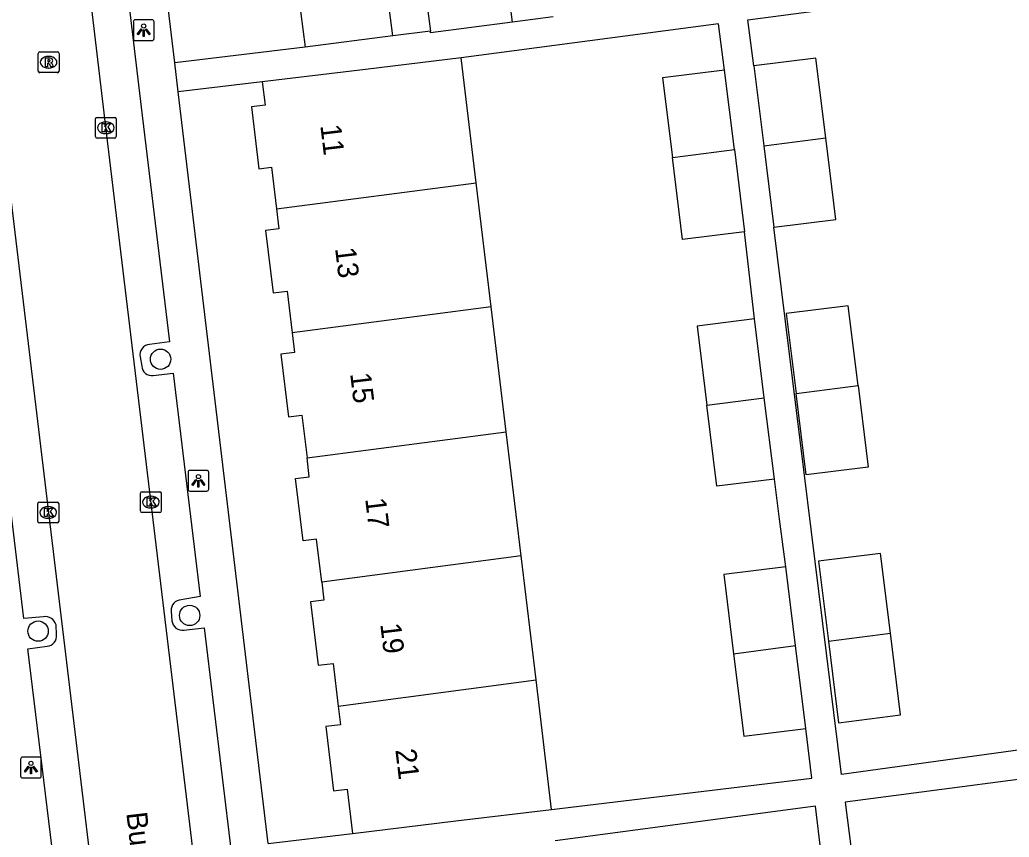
# Model space of a CAD drawing. Extents: x 162074 to 163034, y 381824 to 382557.
# Drawn here: x 162346.91 to 162394.48, y 382383.39 to 382422.66 of the extents above; entities that cross this region are included whole.
import ezdxf

# ---------------------------------------------------------------- set-up
doc = ezdxf.new("R2010")
doc.units = 0
for name, color, linetype in [('IMGEO_Boom', 7, 'Continuous'), ('IMGEO_Kolk', 7, 'Continuous'), ('IMGEO_Lichtpunt', 7, 'Continuous'), ('IMGEO_Openbare_ruimte_label', 7, 'Continuous'), ('IMGEO_Pand', 7, 'Continuous'), ('IMGEO_Pand_nummerreeks', 7, 'Continuous'), ('IMGEO_Rijbaan_lokaal_open', 7, 'Continuous'), ('IMGEO_Rioolput', 7, 'Continuous'), ('IMGEO_Voetpad_open', 7, 'Continuous')]:
    doc.layers.add(name, color=color, linetype=linetype)

msp = doc.modelspace()

# ---------------------------------------------------------------- linework, layer by layer
at = {"layer": 'IMGEO_Boom'}
for centre in [(162353.677, 382406.355), (162355.075, 382394.047), (162347.787, 382393.29)]:
    msp.add_circle(centre, 0.489, dxfattribs=at)
at = {"layer": 'IMGEO_Kolk'}
for p, q in [((162350.545, 382417.047), (162350.545, 382417.899)), ((162350.62, 382417.973), (162351.472, 382417.973)), ((162351.546, 382417.899), (162351.546, 382417.047)), ((162351.033, 382417.753), (162351.058, 382417.753)), ((162351.472, 382416.973), (162350.62, 382416.973)), ((162351.056, 382417.193), (162351.031, 382417.193)), ((162352.712, 382399.063), (162352.712, 382399.915)), ((162352.787, 382399.989), (162353.639, 382399.989)), ((162353.713, 382399.915), (162353.713, 382399.063)), ((162347.776, 382398.565), (162347.776, 382399.417)), ((162347.851, 382399.491), (162348.703, 382399.491)), ((162348.777, 382399.417), (162348.777, 382398.565)), ((162353.2, 382399.769), (162353.225, 382399.769)), ((162348.264, 382399.271), (162348.289, 382399.271)), ((162353.639, 382398.989), (162352.787, 382398.989)), ((162353.223, 382399.209), (162353.198, 382399.209)), ((162348.703, 382398.491), (162347.851, 382398.491)), ((162348.287, 382398.711), (162348.262, 382398.711))]:
    msp.add_line(p, q, dxfattribs=at)
for points in [[(162350.545, 382417.047), (162350.545, 382417.899)], [(162350.62, 382417.973), (162351.472, 382417.973)], [(162351.546, 382417.899), (162351.546, 382417.047)], [(162350.866, 382417.673), (162350.989, 382417.673), (162350.989, 382417.522), (162351.119, 382417.673), (162351.283, 382417.673), (162351.137, 382417.522), (162351.29, 382417.273), (162351.138, 382417.273), (162351.053, 382417.437), (162350.989, 382417.37), (162350.989, 382417.273), (162350.866, 382417.273), (162350.866, 382417.673)], [(162351.472, 382416.973), (162350.62, 382416.973)], [(162352.712, 382399.063), (162352.712, 382399.915)], [(162352.787, 382399.989), (162353.639, 382399.989)], [(162353.713, 382399.915), (162353.713, 382399.063)], [(162347.776, 382398.565), (162347.776, 382399.417)], [(162347.851, 382399.491), (162348.703, 382399.491)], [(162348.777, 382399.417), (162348.777, 382398.565)], [(162353.033, 382399.689), (162353.156, 382399.689), (162353.156, 382399.538), (162353.286, 382399.689), (162353.45, 382399.689), (162353.304, 382399.538), (162353.457, 382399.289), (162353.305, 382399.289), (162353.22, 382399.453), (162353.156, 382399.386), (162353.156, 382399.289), (162353.033, 382399.289), (162353.033, 382399.689)], [(162348.097, 382399.191), (162348.22, 382399.191), (162348.22, 382399.04), (162348.35, 382399.191), (162348.514, 382399.191), (162348.368, 382399.04), (162348.521, 382398.791), (162348.369, 382398.791), (162348.284, 382398.955), (162348.22, 382398.888), (162348.22, 382398.791), (162348.097, 382398.791), (162348.097, 382399.191)], [(162353.639, 382398.989), (162352.787, 382398.989)], [(162348.703, 382398.491), (162347.851, 382398.491)]]:
    msp.add_lwpolyline(points, dxfattribs=at)
for centre, start, end in [((162350.622, 382417.897), 91.552, 178.448), ((162350.622, 382417.897), 91.552, 178.448), ((162351.47, 382417.897), 1.552, 88.448), ((162351.47, 382417.897), 1.552, 88.448), ((162350.622, 382417.049), 181.552, 268.448), ((162350.622, 382417.049), 181.552, 268.448), ((162351.47, 382417.049), 271.552, 358.448), ((162351.47, 382417.049), 271.552, 358.448), ((162352.789, 382399.913), 91.552, 178.448), ((162352.789, 382399.913), 91.552, 178.448), ((162353.637, 382399.913), 1.552, 88.448), ((162353.637, 382399.913), 1.552, 88.448), ((162347.853, 382399.415), 91.552, 178.448), ((162347.853, 382399.415), 91.552, 178.448), ((162348.701, 382399.415), 1.552, 88.448), ((162348.701, 382399.415), 1.552, 88.448), ((162352.789, 382399.065), 181.552, 268.448), ((162352.789, 382399.065), 181.552, 268.448), ((162353.637, 382399.065), 271.552, 358.448), ((162353.637, 382399.065), 271.552, 358.448), ((162347.853, 382398.567), 181.552, 268.448), ((162347.853, 382398.567), 181.552, 268.448), ((162348.701, 382398.567), 271.552, 358.448), ((162348.701, 382398.567), 271.552, 358.448)]:
    msp.add_arc(centre, 0.0765, start, end, dxfattribs=at)
for centre, major_axis, ratio, start_param, end_param in [((162351.032, 382417.473), (-0.387, 0.002), 0.722429, 4.712389, 7.853982), ((162351.057, 382417.473), (-0.39, 0.002), 0.717154, 1.570796, 4.712389), ((162353.199, 382399.489), (-0.387, 0.002), 0.722429, 4.712389, 7.853982), ((162353.224, 382399.489), (-0.39, 0.002), 0.717154, 1.570796, 4.712389), ((162348.263, 382398.991), (-0.387, 0.002), 0.722429, 4.712389, 7.853982), ((162348.288, 382398.991), (-0.39, 0.002), 0.717154, 1.570796, 4.712389)]:
    msp.add_ellipse(centre, major_axis=major_axis, ratio=ratio, start_param=start_param, end_param=end_param, dxfattribs=at)
at = {"layer": 'IMGEO_Lichtpunt'}
for p, q in [((162353.269, 382422.66), (162352.461, 382422.66)), ((162353.269, 382422.66), (162352.461, 382422.66)), ((162352.367, 382422.565), (162352.367, 382421.758)), ((162352.367, 382422.565), (162352.367, 382421.758)), ((162353.363, 382421.758), (162353.363, 382422.565)), ((162353.363, 382421.758), (162353.363, 382422.565)), ((162352.461, 382421.664), (162353.269, 382421.664)), ((162352.461, 382421.664), (162353.269, 382421.664)), ((162354.999, 382400.918), (162354.999, 382400.111)), ((162354.999, 382400.918), (162354.999, 382400.111)), ((162355.901, 382401.013), (162355.093, 382401.013)), ((162355.901, 382401.013), (162355.093, 382401.013)), ((162355.995, 382400.111), (162355.995, 382400.918)), ((162355.995, 382400.111), (162355.995, 382400.918)), ((162355.093, 382400.017), (162355.901, 382400.017)), ((162355.093, 382400.017), (162355.901, 382400.017)), ((162346.943, 382387.141), (162346.943, 382386.334)), ((162346.943, 382387.141), (162346.943, 382386.334)), ((162347.845, 382387.236), (162347.037, 382387.236)), ((162347.845, 382387.236), (162347.037, 382387.236)), ((162347.939, 382386.334), (162347.939, 382387.141)), ((162347.939, 382386.334), (162347.939, 382387.141)), ((162347.037, 382386.24), (162347.845, 382386.24)), ((162347.037, 382386.24), (162347.845, 382386.24))]:
    msp.add_line(p, q, dxfattribs=at)
for points in [[(162352.741, 382422.229), (162352.78, 382422.201), (162352.592, 382421.939), (162352.554, 382421.966), (162352.741, 382422.229)], [(162352.843, 382422.181), (162352.89, 382422.181), (162352.89, 382421.859), (162352.843, 382421.859), (162352.843, 382422.181)], [(162352.953, 382422.201), (162352.991, 382422.228), (162353.178, 382421.966), (162353.139, 382421.938), (162352.953, 382422.201)], [(162355.373, 382400.582), (162355.412, 382400.554), (162355.224, 382400.292), (162355.186, 382400.319), (162355.373, 382400.582)], [(162355.475, 382400.534), (162355.522, 382400.534), (162355.522, 382400.212), (162355.475, 382400.212), (162355.475, 382400.534)], [(162355.585, 382400.554), (162355.623, 382400.581), (162355.81, 382400.319), (162355.771, 382400.291), (162355.585, 382400.554)], [(162347.317, 382386.805), (162347.356, 382386.777), (162347.168, 382386.515), (162347.13, 382386.542), (162347.317, 382386.805)], [(162347.419, 382386.757), (162347.466, 382386.757), (162347.466, 382386.435), (162347.419, 382386.435), (162347.419, 382386.757)], [(162347.529, 382386.777), (162347.567, 382386.804), (162347.754, 382386.542), (162347.715, 382386.514), (162347.529, 382386.777)]]:
    msp.add_lwpolyline(points, dxfattribs=at)
for centre in [(162352.866, 382422.363), (162355.498, 382400.716), (162347.442, 382386.939)]:
    msp.add_circle(centre, 0.0994, dxfattribs=at)
for centre, start, end in [((162352.461, 382422.565), 90, 180), ((162352.461, 382422.565), 90, 180), ((162353.269, 382422.565), 0, 90), ((162353.269, 382422.565), 0, 90), ((162352.461, 382421.758), 180, 270), ((162352.461, 382421.758), 180, 270), ((162353.269, 382421.758), 270, 0), ((162353.269, 382421.758), 270, 360), ((162355.093, 382400.918), 90, 180), ((162355.093, 382400.918), 90, 180), ((162355.901, 382400.918), 0, 90), ((162355.901, 382400.918), 0, 90), ((162355.093, 382400.111), 180, 270), ((162355.093, 382400.111), 180, 270), ((162355.901, 382400.111), 270, 0), ((162355.901, 382400.111), 270, 360), ((162347.037, 382387.141), 90, 180), ((162347.037, 382387.141), 90, 180), ((162347.845, 382387.141), 0, 90), ((162347.845, 382387.141), 0, 90), ((162347.037, 382386.334), 180, 270), ((162347.037, 382386.334), 180, 270), ((162347.845, 382386.334), 270, 0), ((162347.845, 382386.334), 270, 360)]:
    msp.add_arc(centre, 0.0946, start, end, dxfattribs=at)
at = {"layer": 'IMGEO_Pand'}
for points in [[(162370.594, 382422.547), (162370.255, 382425.17), (162366.319, 382424.655), (162366.651, 382422.117)], [(162364.846, 382421.889), (162364.504, 382424.503), (162360.286, 382423.951), (162360.628, 382421.338)], [(162370.594, 382422.547), (162366.662, 382422.033), (162366.651, 382422.117)], [(162364.846, 382421.889), (162360.628, 382421.338)], [(162368.133, 382420.828), (162363.531, 382420.274), (162358.566, 382419.676)], [(162368.856, 382414.821), (162368.133, 382420.828)], [(162385.661, 382416.994), (162385.186, 382420.824), (162382.202, 382420.455)], [(162380.799, 382420.239), (162377.815, 382419.87), (162378.289, 382416.04)], [(162381.271, 382416.426), (162380.799, 382420.239)], [(162382.202, 382420.455), (162382.678, 382416.609)], [(162358.566, 382419.676), (162358.699, 382418.565), (162358.049, 382418.487), (162358.407, 382415.506), (162359.014, 382415.579), (162359.255, 382413.58)], [(162382.678, 382416.609), (162385.661, 382416.994)], [(162383.163, 382412.694), (162386.147, 382413.064), (162385.661, 382416.994)], [(162378.289, 382416.04), (162381.271, 382416.426)], [(162381.271, 382416.426), (162381.76, 382412.479)], [(162382.678, 382416.609), (162383.163, 382412.694)], [(162381.76, 382412.479), (162378.776, 382412.109), (162378.289, 382416.04)], [(162359.255, 382413.58), (162368.856, 382414.821)], [(162369.573, 382408.863), (162368.856, 382414.821)], [(162359.255, 382413.58), (162359.37, 382412.623), (162358.726, 382412.545), (162359.087, 382409.546), (162359.768, 382409.629), (162360.009, 382407.627)], [(162369.573, 382408.863), (162360.009, 382407.627)], [(162370.294, 382402.873), (162369.573, 382408.863)], [(162387.218, 382405.092), (162386.743, 382408.923), (162383.759, 382408.554), (162384.235, 382404.707)], [(162382.237, 382408.291), (162379.476, 382407.949), (162379.947, 382404.144)], [(162382.706, 382404.507), (162382.237, 382408.291)], [(162360.009, 382407.627), (162360.124, 382406.675), (162359.462, 382406.595), (162359.824, 382403.589), (162360.47, 382403.667), (162360.718, 382401.612)], [(162384.235, 382404.707), (162387.218, 382405.092)], [(162387.218, 382405.092), (162387.704, 382401.163), (162384.72, 382400.793), (162384.235, 382404.707)], [(162379.947, 382404.144), (162382.706, 382404.507)], [(162383.19, 382400.598), (162380.429, 382400.256), (162379.947, 382404.144)], [(162383.19, 382400.598), (162382.706, 382404.507)], [(162360.718, 382401.612), (162370.294, 382402.873)], [(162371.012, 382396.909), (162370.294, 382402.873)], [(162361.425, 382395.644), (162361.177, 382397.706), (162360.532, 382397.628), (162360.171, 382400.625), (162360.827, 382400.704), (162360.718, 382401.612)], [(162388.774, 382393.193), (162388.299, 382397.023), (162385.315, 382396.654), (162385.791, 382392.808)], [(162371.012, 382396.909), (162361.425, 382395.644)], [(162371.73, 382390.948), (162371.012, 382396.909)], [(162383.743, 382396.381), (162380.758, 382396.011), (162381.23, 382392.204)], [(162384.211, 382392.597), (162383.743, 382396.381)], [(162361.425, 382395.644), (162361.529, 382394.777), (162360.891, 382394.7), (162361.257, 382391.659), (162361.969, 382391.744), (162362.217, 382389.69)], [(162385.791, 382392.808), (162388.774, 382393.193)], [(162385.791, 382392.808), (162386.276, 382388.893), (162389.26, 382389.263), (162388.774, 382393.193)], [(162381.23, 382392.204), (162384.211, 382392.597)], [(162381.23, 382392.204), (162381.719, 382388.251), (162384.704, 382388.62)], [(162384.704, 382388.62), (162384.211, 382392.597)], [(162362.217, 382389.69), (162371.73, 382390.948)], [(162372.479, 382384.726), (162371.73, 382390.948)], [(162362.217, 382389.69), (162362.325, 382388.79), (162361.616, 382388.704), (162361.987, 382385.622), (162362.653, 382385.702), (162362.909, 382383.574)], [(162362.909, 382383.574), (162367.874, 382384.172), (162372.479, 382384.726)]]:
    msp.add_lwpolyline(points, dxfattribs=at)
at = {"layer": 'IMGEO_Rijbaan_lokaal_open'}
for points in [[(162359.505, 382347.328), (162351.073, 382417.25), (162348.044, 382442.765)], [(162345.763, 382419.899), (162354.563, 382346.738)]]:
    msp.add_lwpolyline(points, dxfattribs=at)
at = {"layer": 'IMGEO_Rioolput'}
for p, q in [((162347.793, 382420.195), (162347.793, 382421.047)), ((162347.868, 382421.121), (162348.72, 382421.121)), ((162348.281, 382420.901), (162348.306, 382420.901)), ((162348.794, 382421.047), (162348.794, 382420.195)), ((162348.304, 382420.341), (162348.279, 382420.341)), ((162348.72, 382420.121), (162347.868, 382420.121))]:
    msp.add_line(p, q, dxfattribs=at)
for points in [[(162347.793, 382420.195), (162347.793, 382421.047)], [(162347.868, 382421.121), (162348.72, 382421.121)], [(162348.382, 382420.819), (162348.13, 382420.821), (162348.13, 382420.421)], [(162348.308, 382420.74), (162348.254, 382420.74), (162348.254, 382420.659)], [(162348.794, 382421.047), (162348.794, 382420.195)], [(162348.13, 382420.421), (162348.254, 382420.421), (162348.254, 382420.583), (162348.265, 382420.583)], [(162348.254, 382420.659), (162348.306, 382420.659)], [(162348.312, 382420.554), (162348.383, 382420.421), (162348.523, 382420.421), (162348.458, 382420.547)], [(162348.72, 382420.121), (162347.868, 382420.121)]]:
    msp.add_lwpolyline(points, dxfattribs=at)
for centre, radius, start, end in [((162347.87, 382421.045), 0.0765, 91.552, 178.448), ((162347.87, 382421.045), 0.0765, 91.552, 178.448), ((162348.314, 382420.644), 0.0964, 77.0061, 93.1865), ((162348.328, 382420.701), 0.0378, 276.6634, 79.6772), ((162348.381, 382420.709), 0.109, 350.3612, 89.416), ((162348.718, 382421.045), 0.0765, 1.552, 88.448), ((162348.718, 382421.045), 0.0765, 1.552, 88.448), ((162348.264, 382420.53), 0.0533, 26.0293, 88.6989), ((162348.29, 382420.848), 0.19, 274.7715, 282.9687), ((162348.379, 382420.709), 0.112, 277.5842, 350.9817), ((162348.363, 382420.494), 0.108, 29.5134, 73.7905), ((162347.87, 382420.197), 0.0765, 181.552, 268.448), ((162347.87, 382420.197), 0.0765, 181.552, 268.448), ((162348.718, 382420.197), 0.0765, 271.552, 358.448), ((162348.718, 382420.197), 0.0765, 271.552, 358.448)]:
    msp.add_arc(centre, radius, start, end, dxfattribs=at)
for centre, major_axis, ratio, start_param, end_param in [((162348.28, 382420.621), (-0.387, 0.002), 0.722429, 4.712389, 7.853982), ((162348.305, 382420.621), (-0.39, 0.002), 0.717154, 1.570796, 4.712389)]:
    msp.add_ellipse(centre, major_axis=major_axis, ratio=ratio, start_param=start_param, end_param=end_param, dxfattribs=at)
at = {"layer": 'IMGEO_Voetpad_open'}
for points in [[(162350.184, 382439.951), (162352.789, 382418.064), (162354.1, 382407.187), (162353.149, 382407.065)], [(162354.358, 382420.586), (162352.061, 382439.747)], [(162382.202, 382420.455), (162381.911, 382422.653), (162394.612, 382424.336)], [(162372.552, 382422.803), (162370.594, 382422.547)], [(162380.799, 382420.239), (162380.508, 382422.467), (162368.133, 382420.828)], [(162366.651, 382422.117), (162364.846, 382421.889)], [(162360.628, 382421.338), (162354.358, 382420.586)], [(162354.525, 382419.192), (162354.358, 382420.586)], [(162358.566, 382419.676), (162354.525, 382419.192)], [(162358.854, 382383.086), (162354.525, 382419.192)], [(162348.046, 382393.978), (162347.096, 382393.892), (162345.806, 382404.619), (162345.619, 382406.129), (162344.332, 382417.028)], [(162412.215, 382389.958), (162386.423, 382386.404), (162383.163, 382412.694)], [(162382.237, 382408.291), (162381.76, 382412.479)], [(162352.689, 382406.471), (162352.769, 382406.016)], [(162353.327, 382405.578), (162354.285, 382405.682), (162355.578, 382394.947), (162354.666, 382394.801)], [(162383.743, 382396.381), (162383.428, 382398.675), (162383.19, 382400.598)], [(162354.186, 382394.258), (162354.221, 382393.789)], [(162348.669, 382393.118), (162348.65, 382393.588)], [(162354.803, 382393.336), (162355.765, 382393.445), (162357.065, 382382.688), (162357.222, 382381.191), (162358.605, 382369.743), (162357.664, 382369.657)], [(162349.508, 382381.826), (162348.609, 382381.669), (162347.293, 382392.441), (162348.23, 382392.563)], [(162372.479, 382384.726), (162384.991, 382386.231), (162384.704, 382388.62)], [(162399.555, 382386.767), (162386.588, 382385.071), (162389.922, 382358.974)], [(162385.447, 382382.615), (162385.162, 382384.88), (162372.644, 382383.209)], [(162358.854, 382383.086), (162362.909, 382383.574)]]:
    msp.add_lwpolyline(points, dxfattribs=at)
for centre, radius, start, end in [((162353.184, 382406.563), 0.504, 93.9981, 190.4927), ((162353.241, 382406.043), 0.473, 183.2449, 280.4951), ((162354.7, 382394.287), 0.515, 93.78, 183.2681), ((162348.142, 382393.464), 0.523, 13.7318, 100.5679), ((162354.731, 382393.844), 0.513, 186.1324, 278.0768), ((162348.178, 382393.055), 0.495, 276.0493, 7.2633)]:
    msp.add_arc(centre, radius, start, end, dxfattribs=at)

# ---------------------------------------------------------------- texts
at = {"layer": 'IMGEO_Openbare_ruimte_label'}
msp.add_text('Burghstraat', height=1, rotation=276.7199, dxfattribs=at).set_placement((162352.026, 382384.551))
at = {"layer": 'IMGEO_Pand_nummerreeks'}
for s, p in [('11', (162361.355, 382417.585)), ('13', (162362.065, 382411.681)), ('15', (162362.789, 382405.664)), ('17', (162363.513, 382399.647)), ('19', (162364.236, 382393.63)), ('21', (162364.963, 382387.591))]:
    msp.add_text(s, height=1, rotation=276.8596, dxfattribs=at).set_placement(p)

doc.saveas('drawing.dxf')
